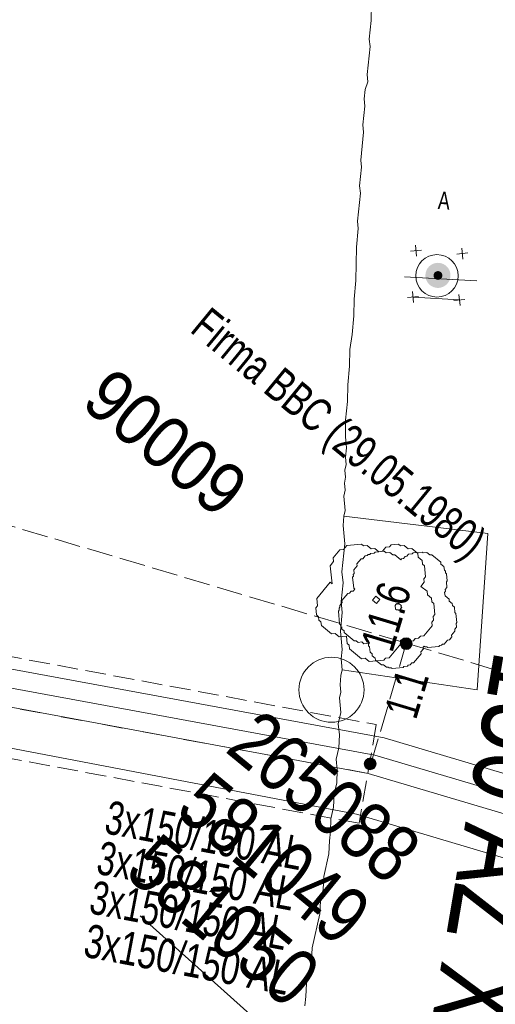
# Model space of a CAD drawing. Header units: metres. Extents: x -740 to 758, y -633 to 854.
# Tile 280 of 656: x -42 to -34, y -466 to -450. Entities that reach past the tile are written whole.
import ezdxf

# ---------------------------------------------------------------- set-up
doc = ezdxf.new("R2010")
doc.units = ezdxf.units.M
doc.header["$MEASUREMENT"] = 0
for name, pattern in [('333_125', [0.4576, 0.3328, -0.1248]), ('333_333', [0.6656, 0.3328, -0.3328]), ('416_125', [0.5408, 0.416, -0.1248])]:
    doc.linetypes.add(name, pattern=pattern)
for name, color, linetype in [('Gis.LOVION', 7, 'Continuous'), ('Grundkarte.LOVION', 7, 'Continuous'), ('Grundkarte_Text.LOVION', 7, 'Continuous'), ('Strom.LOVION', 7, 'Continuous'), ('StromBemass.LOVION', 7, 'Continuous'), ('Telko.LOVION', 7, 'Continuous'), ('Wasser.LOVION', 7, 'Continuous')]:
    doc.layers.add(name, color=color, linetype=linetype)
doc.styles.add('ERSTELLTER_STIL_1', font='arial.ttf')

msp = doc.modelspace()

# ---------------------------------------------------------------- hatches: boundary and pattern name
at = {"layer": 'Strom.LOVION', "linetype": 'Continuous', "lineweight": 18}
for points in [[(-35.051, -454.138), (-35.037, -454.118), (-35.025, -454.096), (-35.015, -454.072), (-35.009, -454.048), (-35.006, -454.023), (-35.006, -453.998), (-35.009, -453.973), (-35.016, -453.948), (-35.025, -453.925), (-35.037, -453.903), (-35.052, -453.883), (-35.069, -453.864), (-35.089, -453.848), (-35.11, -453.835), (-35.133, -453.824), (-35.157, -453.817), (-35.182, -453.812), (-35.207, -453.81), (-35.232, -453.812), (-35.257, -453.817), (-35.281, -453.825), (-35.303, -453.836), (-35.325, -453.849), (-35.344, -453.865), (-35.361, -453.884), (-35.376, -453.904), (-35.388, -453.926), (-35.397, -453.95), (-35.403, -453.974), (-35.406, -453.999), (-35.406, -454.024), (-35.403, -454.049), (-35.397, -454.074), (-35.387, -454.097), (-35.375, -454.119), (-35.36, -454.139), (-35.343, -454.158), (-35.324, -454.174), (-35.302, -454.187), (-35.279, -454.198), (-35.255, -454.205), (-35.231, -454.21), (-35.206, -454.211), (-35.18, -454.21), (-35.156, -454.205), (-35.132, -454.197), (-35.109, -454.186), (-35.088, -454.173), (-35.069, -454.157)], [(-35.152, -454.057), (-35.147, -454.05), (-35.142, -454.042), (-35.139, -454.034), (-35.137, -454.026), (-35.136, -454.017), (-35.136, -454.008), (-35.137, -453.999), (-35.139, -453.991), (-35.143, -453.983), (-35.147, -453.975), (-35.152, -453.968), (-35.158, -453.961), (-35.165, -453.956), (-35.172, -453.951), (-35.18, -453.947), (-35.189, -453.945), (-35.197, -453.943), (-35.206, -453.943), (-35.215, -453.943), (-35.224, -453.945), (-35.232, -453.948), (-35.24, -453.951), (-35.247, -453.956), (-35.254, -453.962), (-35.26, -453.968), (-35.265, -453.975), (-35.27, -453.983), (-35.273, -453.991), (-35.275, -454), (-35.276, -454.008), (-35.276, -454.017), (-35.275, -454.026), (-35.273, -454.035), (-35.269, -454.043), (-35.265, -454.05), (-35.26, -454.058), (-35.254, -454.064), (-35.247, -454.069), (-35.24, -454.074), (-35.232, -454.078), (-35.223, -454.081), (-35.215, -454.082), (-35.206, -454.083), (-35.197, -454.082), (-35.188, -454.08), (-35.18, -454.078), (-35.172, -454.074), (-35.165, -454.069), (-35.158, -454.064)]]:
    msp.add_hatch(color=1, dxfattribs=at).paths.add_polyline_path(points)
at = {"layer": 'StromBemass.LOVION', "linetype": 'Continuous', "lineweight": 13}
for points in [[(-35.642, -459.964), (-35.635, -459.954), (-35.629, -459.944), (-35.625, -459.933), (-35.622, -459.921), (-35.621, -459.91), (-35.621, -459.898), (-35.622, -459.886), (-35.625, -459.875), (-35.63, -459.864), (-35.635, -459.853), (-35.642, -459.844), (-35.651, -459.835), (-35.66, -459.828), (-35.67, -459.821), (-35.68, -459.816), (-35.692, -459.813), (-35.703, -459.81), (-35.715, -459.81), (-35.727, -459.811), (-35.739, -459.813), (-35.75, -459.816), (-35.761, -459.822), (-35.77, -459.828), (-35.78, -459.835), (-35.788, -459.844), (-35.795, -459.854), (-35.8, -459.864), (-35.805, -459.875), (-35.808, -459.887), (-35.809, -459.898), (-35.809, -459.91), (-35.807, -459.922), (-35.804, -459.933), (-35.8, -459.944), (-35.794, -459.955), (-35.787, -459.964), (-35.779, -459.973), (-35.77, -459.98), (-35.76, -459.987), (-35.749, -459.992), (-35.738, -459.995), (-35.726, -459.998), (-35.715, -459.998), (-35.703, -459.998), (-35.691, -459.995), (-35.68, -459.992), (-35.669, -459.986), (-35.659, -459.98), (-35.65, -459.973)], [(-36.217, -461.887), (-36.21, -461.877), (-36.205, -461.867), (-36.2, -461.856), (-36.197, -461.844), (-36.196, -461.833), (-36.196, -461.821), (-36.198, -461.809), (-36.201, -461.798), (-36.205, -461.787), (-36.211, -461.776), (-36.218, -461.767), (-36.226, -461.758), (-36.235, -461.751), (-36.245, -461.744), (-36.256, -461.739), (-36.267, -461.736), (-36.278, -461.734), (-36.29, -461.733), (-36.302, -461.734), (-36.314, -461.736), (-36.325, -461.74), (-36.336, -461.745), (-36.346, -461.751), (-36.355, -461.759), (-36.363, -461.767), (-36.37, -461.777), (-36.375, -461.787), (-36.38, -461.798), (-36.383, -461.81), (-36.384, -461.821), (-36.384, -461.833), (-36.382, -461.845), (-36.379, -461.856), (-36.375, -461.867), (-36.369, -461.878), (-36.362, -461.887), (-36.354, -461.896), (-36.345, -461.903), (-36.335, -461.91), (-36.324, -461.915), (-36.313, -461.918), (-36.301, -461.92), (-36.29, -461.921), (-36.278, -461.92), (-36.266, -461.918), (-36.255, -461.914), (-36.244, -461.909), (-36.234, -461.903), (-36.225, -461.895)]]:
    msp.add_hatch(color=7, dxfattribs=at).paths.add_polyline_path(points)

# ---------------------------------------------------------------- linework, layer by layer
at = {"layer": 'Gis.LOVION', "color": 44, "linetype": 'Continuous', "lineweight": 18}
for points in [[(-35.429, -459.942), (-35.442, -459.958), (-35.439, -459.988), (-35.479, -460.036), (-35.476, -460.065), (-35.595, -460.21), (-35.624, -460.213), (-35.65, -460.245), (-35.68, -460.248), (-35.693, -460.264), (-35.751, -460.269), (-35.765, -460.285), (-35.94, -460.303), (-35.956, -460.289), (-35.986, -460.292), (-36.002, -460.279), (-36.031, -460.282), (-36.079, -460.242), (-36.108, -460.245), (-36.205, -460.166), (-36.208, -460.137), (-36.256, -460.097), (-36.259, -460.068), (-36.291, -460.041), (-36.299, -459.954), (-36.315, -459.94), (-36.318, -459.911), (-36.305, -459.895), (-36.393, -459.904), (-36.425, -459.877), (-36.484, -459.883), (-36.516, -459.856), (-36.545, -459.859), (-36.706, -459.727), (-36.709, -459.698), (-36.741, -459.672), (-36.744, -459.642), (-36.76, -459.629), (-36.763, -459.6), (-36.779, -459.587), (-36.799, -459.382), (-36.785, -459.366), (-36.788, -459.336), (-36.775, -459.32), (-36.778, -459.291), (-36.738, -459.243), (-36.741, -459.214), (-36.649, -459.101), (-36.62, -459.098), (-36.593, -459.066), (-36.564, -459.063), (-36.537, -459.031), (-36.553, -459.018), (-36.571, -458.842), (-36.557, -458.826), (-36.56, -458.797), (-36.547, -458.781), (-36.553, -458.722), (-36.5, -458.658), (-36.503, -458.629), (-36.437, -458.548), (-36.408, -458.545), (-36.368, -458.497), (-36.339, -458.494), (-36.325, -458.478), (-36.296, -458.475), (-36.283, -458.459), (-36.224, -458.454), (-36.211, -458.438), (-36.065, -458.423), (-36.033, -458.45), (-35.974, -458.444), (-35.926, -458.484), (-35.897, -458.481), (-35.8, -458.56), (-35.787, -458.544), (-35.758, -458.541), (-35.731, -458.509), (-35.702, -458.506), (-35.676, -458.474), (-35.617, -458.468), (-35.604, -458.452), (-35.458, -458.438), (-35.441, -458.451), (-35.383, -458.445), (-35.335, -458.485), (-35.305, -458.482), (-35.161, -458.601), (-35.158, -458.63), (-35.11, -458.67), (-35.104, -458.728), (-35.088, -458.742), (-35.085, -458.771), (-35.069, -458.784), (-35.058, -458.901), (-35.071, -458.917), (-35.062, -459.005), (-35.089, -459.037), (-35.086, -459.066), (-35.099, -459.083), (-35.093, -459.141), (-35.029, -459.194), (-35.026, -459.223), (-34.978, -459.263), (-34.975, -459.292), (-34.943, -459.318), (-34.934, -459.406), (-34.918, -459.42), (-34.904, -459.566), (-34.917, -459.582), (-34.911, -459.641), (-34.938, -459.673), (-34.935, -459.702), (-34.988, -459.766), (-34.985, -459.795), (-35.024, -459.844), (-35.054, -459.847), (-35.107, -459.911), (-35.136, -459.914), (-35.149, -459.93), (-35.178, -459.933), (-35.192, -459.949), (-35.367, -459.966), (-35.383, -459.953), (-35.413, -459.956)], [(-35.811, -459.359), (-35.824, -459.375), (-35.84, -459.362), (-35.869, -459.365), (-35.885, -459.352), (-35.891, -459.293), (-35.878, -459.277), (-35.865, -459.261), (-35.849, -459.274), (-35.835, -459.258), (-35.787, -459.298), (-35.8, -459.314), (-35.784, -459.327), (-35.798, -459.343)]]:
    msp.add_lwpolyline(points, close=True, dxfattribs=at)
at = {"layer": 'Grundkarte.LOVION', "color": 8, "linetype": 'Continuous', "lineweight": 18}
for points in [[(-36.736, -460.321), (-36.754, -460.146), (-36.739, -459.996), (-36.767, -459.704), (-36.737, -459.405), (-36.754, -459.23), (-36.725, -458.931), (-36.742, -458.755), (-36.697, -458.308), (-36.725, -458.015), (-36.71, -457.866), (-36.69, -457.775), (-36.713, -457.541), (-36.692, -457.45), (-36.703, -457.333), (-36.683, -457.242), (-36.694, -457.125), (-36.673, -457.035), (-36.685, -456.917), (-36.67, -456.768), (-36.687, -456.593), (-36.684, -456.326), (-36.654, -456.028), (-36.65, -455.761), (-36.62, -455.463), (-36.617, -455.197), (-36.581, -454.957), (-36.551, -454.658), (-36.548, -454.392), (-36.518, -454.093), (-36.511, -453.561), (-36.481, -453.262), (-36.492, -453.145), (-36.447, -452.697), (-36.459, -452.58), (-36.429, -452.282), (-36.44, -452.165), (-36.395, -451.717), (-36.407, -451.6), (-36.377, -451.301), (-36.388, -451.184), (-36.373, -451.035), (-36.326, -450.912), (-36.338, -450.795), (-36.293, -450.347), (-36.304, -450.23), (-36.274, -449.932), (-36.271, -449.665)], [(-37.334, -465.7), (-37.319, -465.551), (-37.309, -465.343), (-37.227, -464.98), (-37.217, -464.772), (-37.093, -464.228), (-37.084, -464.02), (-37.043, -463.839), (-37.033, -463.631), (-36.951, -463.268), (-36.941, -463.061), (-36.926, -462.911), (-36.917, -462.704), (-36.876, -462.522), (-36.867, -462.314), (-36.825, -462.133), (-36.816, -461.925), (-36.833, -461.75), (-36.792, -461.568), (-36.783, -461.36), (-36.8, -461.185), (-36.758, -461.003), (-36.781, -460.769), (-36.761, -460.678), (-36.772, -460.561), (-36.757, -460.412), (-36.736, -460.321)]]:
    msp.add_lwpolyline(points, dxfattribs=at)
at = {"layer": 'Grundkarte.LOVION', "color": 253, "linetype": 'Continuous', "lineweight": 18}
msp.add_lwpolyline([(-36.736, -460.321), (-36.754, -460.146), (-36.739, -459.996), (-36.767, -459.704), (-36.737, -459.405), (-36.754, -459.23), (-36.725, -458.931), (-36.742, -458.755), (-36.697, -458.308), (-36.725, -458.015), (-36.71, -457.866), (-34.408, -458.143), (-34.577, -460.642)], close=True, dxfattribs=at)
at = {"layer": 'Grundkarte.LOVION', "color": 9, "linetype": 'Continuous', "lineweight": 18}
for points in [[(-35.807, -459.846), (-35.802, -459.905), (-35.987, -460.13), (-36.045, -460.136), (-36.072, -460.168), (-36.306, -460.191), (-36.37, -460.138), (-36.429, -460.144), (-36.621, -459.985), (-36.627, -459.926), (-36.659, -459.9), (-36.671, -459.783), (-36.788, -459.794), (-36.852, -459.742), (-36.911, -459.747), (-37.071, -459.615), (-37.077, -459.557), (-37.109, -459.53), (-37.115, -459.472), (-37.147, -459.445), (-37.159, -459.328), (-37.132, -459.296), (-37.144, -459.179), (-36.932, -458.922), (-36.9, -458.948), (-36.929, -458.656), (-36.876, -458.591), (-36.882, -458.533), (-36.776, -458.404), (-36.717, -458.398), (-36.665, -458.334), (-36.43, -458.311), (-36.398, -458.338), (-36.34, -458.332), (-36.275, -458.385), (-36.217, -458.379), (-36.153, -458.432), (-36.094, -458.426), (-36.041, -458.362), (-35.983, -458.356), (-35.956, -458.324), (-35.839, -458.313), (-35.807, -458.339), (-35.749, -458.333), (-35.684, -458.386), (-35.626, -458.38), (-35.529, -458.46), (-35.524, -458.518), (-35.459, -458.571), (-35.454, -458.63), (-35.421, -458.656), (-35.404, -458.832), (-35.431, -458.864), (-35.425, -458.922), (-35.478, -458.987), (-35.381, -459.066), (-35.376, -459.124), (-35.311, -459.177), (-35.306, -459.236), (-35.273, -459.262), (-35.256, -459.438), (-35.283, -459.47), (-35.277, -459.528), (-35.303, -459.561), (-35.298, -459.619), (-35.43, -459.78), (-35.488, -459.786), (-35.515, -459.818), (-35.573, -459.823), (-35.6, -459.856), (-35.717, -459.867), (-35.749, -459.841)], [(-36.163, -459.231), (-36.19, -459.263), (-36.254, -459.21), (-36.227, -459.178), (-36.201, -459.146), (-36.137, -459.199)]]:
    msp.add_lwpolyline(points, close=True, dxfattribs=at)
at = {"layer": 'Grundkarte.LOVION', "color": 7, "linetype": 'Continuous', "lineweight": 13}
msp.add_circle((-36.909, -460.642), 0.52, dxfattribs=at)
at = {"layer": 'Strom.LOVION', "color": 150, "linetype": 'Continuous', "lineweight": 18}
for points in [[(-47.593, -431.96), (-47.996, -437.364), (-48.446, -445.151), (-48.556, -447.349), (-49.303, -455.432), (-49.45, -456.954), (-49.628, -458.907), (-36.068, -461.409), (-25.018, -464.703)], [(-25.109, -464.978), (-36.218, -461.689), (-50.245, -459.1), (-50.086, -457.4), (-49.91, -455.417), (-49.166, -447.306), (-49.056, -445.108), (-48.642, -437.102)], [(-51.516, -464.382), (-51.073, -463.024), (-50.924, -462.58), (-50.571, -461.659), (-50.479, -461.384), (-50.38, -460.281), (-50.223, -459.926), (-49.849, -459.668), (-49.517, -459.591), (-49.101, -459.609), (-36.323, -461.98), (-25.197, -465.282)], [(-57.033, -483.837), (-56.853, -483.554), (-56.288, -483.75), (-55.701, -483.855), (-55.514, -483.497), (-52.71, -472.582), (-52.109, -469.199), (-51.252, -466.026), (-50.129, -462.399), (-49.476, -460.459), (-49.376, -460.272), (-49.19, -460.209), (-36.51, -462.634), (-25.385, -465.936)]]:
    msp.add_lwpolyline(points, dxfattribs=at)
at = {"layer": 'Strom.LOVION', "color": 250, "linetype": 'Continuous', "lineweight": 18}
for points in [[(-35.568, -453.528), (-35.551, -453.703)], [(-35.647, -453.624), (-35.472, -453.607)], [(-34.904, -453.67), (-34.728, -453.652)], [(-34.825, -453.573), (-34.808, -453.749)], [(-35.693, -454.367), (-35.517, -454.35)], [(-35.614, -454.271), (-35.597, -454.447)], [(-34.87, -454.316), (-34.853, -454.492)], [(-34.95, -454.413), (-34.774, -454.396)]]:
    msp.add_lwpolyline(points, dxfattribs=at)
at = {"layer": 'Strom.LOVION', "color": 7, "linetype": 'Continuous', "lineweight": 13}
msp.add_lwpolyline([(-35.605, -454.359), (-34.862, -454.404)], dxfattribs=at)
at = {"layer": 'Strom.LOVION', "color": 7, "linetype": '333_125', "lineweight": 13}
msp.add_lwpolyline([(-48.941, -458.825), (-36.192, -461.199), (-36.467, -462.778), (-49.216, -460.404)], close=True, dxfattribs=at)
at = {"layer": 'Strom.LOVION', "color": 9, "linetype": '333_333', "lineweight": 18}
msp.add_lwpolyline([(-36.323, -461.98), (-49.085, -459.622)], dxfattribs=at)
at = {"layer": 'Strom.LOVION', "color": 7, "linetype": 'Continuous', "lineweight": 13}
msp.add_circle((-35.222, -454.018), 0.34, dxfattribs=at)
at = {"layer": 'StromBemass.LOVION', "color": 7, "linetype": '416_125', "lineweight": 13}
for points in [[(-48.072, -456.228), (-35.714, -459.896), (-32.624, -460.821), (-31.481, -461.167), (-24.572, -463.211), (-25.226, -465.447), (-26.473, -469.618), (-33.091, -467.679)], [(-36.279, -461.828), (-35.714, -459.896)]]:
    msp.add_lwpolyline(points, dxfattribs=at)
at = {"layer": 'StromBemass.LOVION', "color": 7, "linetype": 'Continuous', "lineweight": 13}
for centre, radius in [((-35.715, -459.904), 0.0943), ((-36.29, -461.827), 0.0941)]:
    msp.add_circle(centre, radius, dxfattribs=at)
at = {"layer": 'Telko.LOVION', "color": 7, "linetype": 'Continuous', "lineweight": 13}
msp.add_lwpolyline([(-35.74, -454.032), (-34.582, -454.096)], dxfattribs=at)
at = {"layer": 'Telko.LOVION', "color": 49, "linetype": 'Continuous', "lineweight": 18}
msp.add_lwpolyline([(-39.972, -464.258), (-37.025, -466.896), (-34.372, -467.272)], dxfattribs=at)

# ---------------------------------------------------------------- texts
at = {"layer": 'Grundkarte_Text.LOVION', "color": 7, "linetype": 'Continuous', "lineweight": 13, "insert": (-40.947, -456.098), "char_height": 0.83076, "attachment_point": 7, "rotation": 320.5859, "style": 'ERSTELLTER_STIL_1'}
msp.add_mtext('{\\A1;\\W0.89446x;90009}', dxfattribs=at)
at = {"layer": 'Strom.LOVION', "color": 1, "linetype": 'Continuous', "lineweight": 18, "insert": (-39.293, -455.028), "char_height": 0.53354, "attachment_point": 7, "rotation": 320.584, "style": 'ERSTELLTER_STIL_1'}
msp.add_mtext('{\\A1;\\W0.71558x;Firma BBC (29.05.1980)}', dxfattribs=at)
at = {"layer": 'Strom.LOVION', "color": 150, "linetype": 'Continuous', "lineweight": 18, "char_height": 0.53355, "attachment_point": 7, "rotation": 349.2439, "style": 'ERSTELLTER_STIL_1'}
for s, insert in [('{\\A1;\\W0.69469x;3x150/150 AL }', (-40.563, -462.94)), ('{\\A1;\\W0.69469x;3x150/150 AL }', (-40.692, -463.588)), ('{\\A1;\\W0.69469x;3x150/150 AL }', (-40.808, -464.22)), ('{\\A1;\\W0.72203x;3x150/150 AL}', (-40.899, -464.914))]:
    msp.add_mtext(s, dxfattribs=dict(at, insert=insert))
at = {"layer": 'StromBemass.LOVION', "color": 7, "linetype": 'Continuous', "lineweight": 13, "attachment_point": 7, "style": 'ERSTELLTER_STIL_1'}
for s, insert, char_height, rotation in [('{\\A1;\\W0.74396x;11.6}', (-35.93, -460.065), 0.53353, 73.2435), ('{\\A1;\\W0.71559x;1.1}', (-35.559, -461.136), 0.53355, 73.2381)]:
    msp.add_mtext(s, dxfattribs=dict(at, insert=insert, char_height=char_height, rotation=rotation))
at = {"layer": 'Telko.LOVION', "color": 7, "linetype": 'Continuous', "lineweight": 13, "insert": (-35.212, -452.95), "char_height": 0.28531, "attachment_point": 7, "rotation": 356.9651, "style": 'ERSTELLTER_STIL_1'}
msp.add_mtext('{\\A1;\\W0.71031x;A}', dxfattribs=at)
at = {"layer": 'Telko.LOVION', "color": 220, "linetype": 'Continuous', "lineweight": 18, "char_height": 0.91524, "attachment_point": 7, "rotation": 320.584, "style": 'ERSTELLTER_STIL_1'}
for s, insert in [('{\\A1;\\W0.80002x;265088}', (-38.638, -461.629)), ('{\\A1;\\W0.80002x;581049}', (-39.44, -462.624)), ('{\\A1;\\W0.80002x;581050}', (-40.251, -463.612))]:
    msp.add_mtext(s, dxfattribs=dict(at, insert=insert))
at = {"layer": 'Wasser.LOVION', "color": 150, "linetype": 'Continuous', "lineweight": 18, "insert": (-34.717, -459.911), "char_height": 1.42277, "attachment_point": 7, "rotation": 260.3552, "style": 'ERSTELLTER_STIL_1'}
msp.add_mtext('{\\A1;\\W0.72426x;150 AZ XA XI (1965)}', dxfattribs=at)

doc.saveas('drawing.dxf')
